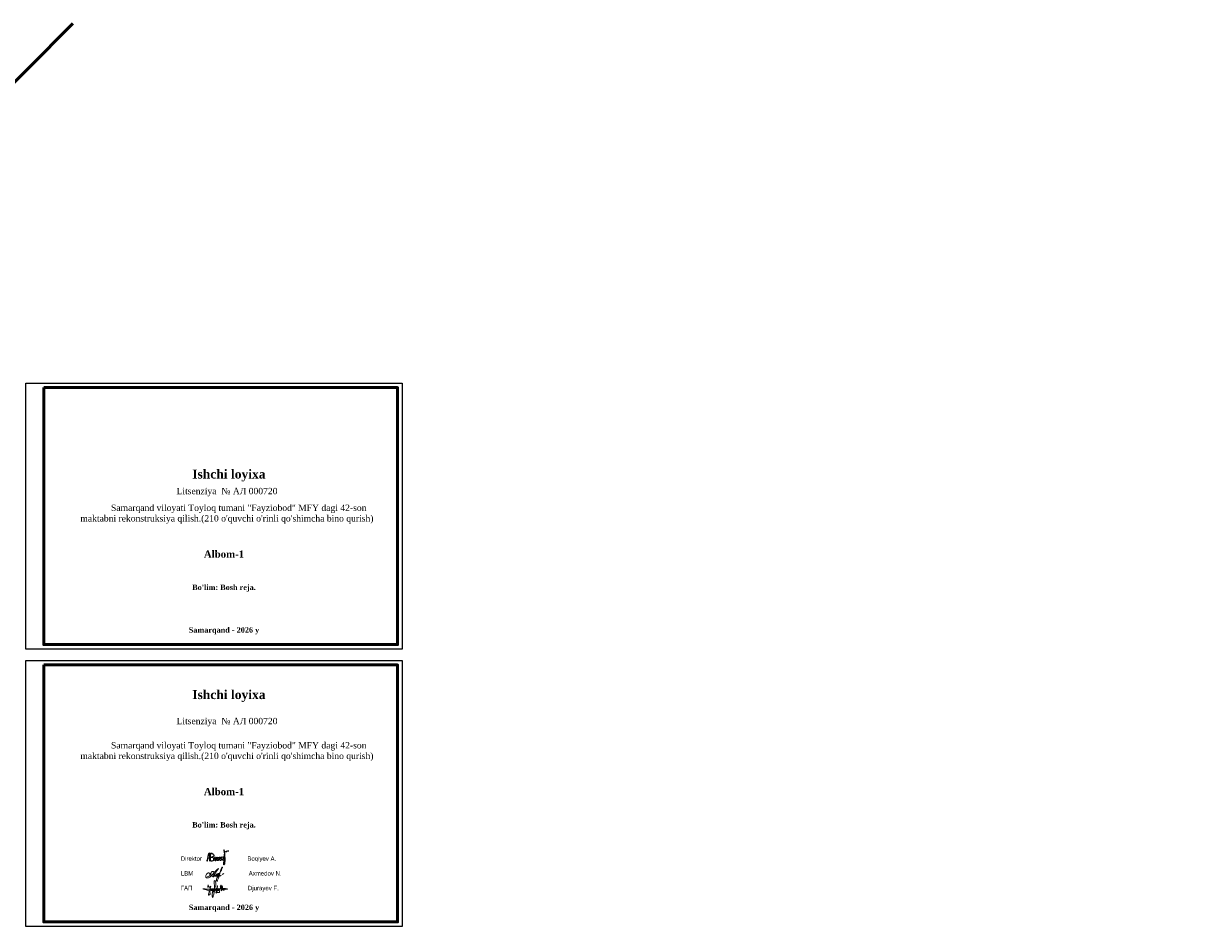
# Model space of a CAD drawing. Header units: millimetres. Extents: x -257011 to 237647566, y 2784933 to 6706507.
# Tile 431 of 451: x 10837835 to 11494890, y 6202432 to 6706507. Entities that reach past the tile are written whole.
import ezdxf

# ---------------------------------------------------------------- set-up
doc = ezdxf.new("R2010")
doc.units = ezdxf.units.MM
doc.header["$LTSCALE"] = 1000
doc.layers.add('Ф А С А Д', color=250, linetype='Continuous', lineweight=15)
doc.styles.get("Standard").update_dxf_attribs({"font": 'ARIALN.TTF'})

# ---------------------------------------------------------------- blocks, each defined once
blk = doc.blocks.new('rgsxhy')
at = {"color": 5, "lineweight": 0}
for points in [[(30159764, 9369979), (30160813, 9371961), (30161022, 9373086), (30160642, 9374202), (30160529, 9371279), (30160129, 9368855), (30159952, 9368321), (30159766, 9369571), (30162641, 9370909)], [(30158604, 9370613), (30157190, 9371107), (30156449, 9371260), (30157795, 9371248), (30158983, 9371230), (30160506, 9371280), (30164964, 9371184), (30162988, 9371384), (30162918, 9371683), (30163073, 9372004)], [(30158267, 9371725), (30158292, 9372259), (30158313, 9372715), (30158693, 9371762), (30159294, 9372267), (30158930, 9370820), (30158827, 9369247), (30158463, 9369143), (30158559, 9369856), (30159235, 9371184), (30159510, 9371288), (30159540, 9370947), (30159450, 9370679), (30159339, 9370650), (30159361, 9370924), (30159747, 9371281), (30159933, 9371214), (30159918, 9370984), (30159866, 9370709), (30159740, 9370650), (30159740, 9370910), (30160119, 9371295), (30160364, 9371221), (30160282, 9370791), (30160134, 9370702), (30160156, 9370902), (30160253, 9371169), (30160416, 9371266), (30160624, 9371251), (30160631, 9370947), (30160520, 9370739), (30160416, 9370746), (30160527, 9370999), (30160698, 9371199), (30160869, 9371251), (30161010, 9371117), (30161025, 9370828), (30160854, 9370717), (30160832, 9370976), (30160958, 9371184), (30161196, 9371429), (30161627, 9371986), (30161567, 9372349), (30161322, 9370056), (30161196, 9369857), (30161032, 9369926), (30161078, 9370217), (30161143, 9370464), (30161478, 9371132), (30161961, 9371429), (30162250, 9371221), (30162198, 9370761), (30161687, 9370666), (30161515, 9370590), (30161433, 9370590), (30162154, 9370635), (30162280, 9370516), (30162243, 9370197), (30162028, 9370012), (30161575, 9370012), (30161352, 9370012), (30161322, 9370071)], [(30162509, 9371311), (30162778, 9372539), (30162525, 9372058), (30163079, 9372349), (30162934, 9370564), (30162934, 9371149), (30163657, 9371231), (30163688, 9371396), (30163665, 9371051), (30163845, 9371089), (30163853, 9371329), (30163830, 9370556)]]:
    blk.add_spline(points, degree=3, dxfattribs=at)
blk = doc.blocks.new('tghtrfjhd')
at = {"color": 5, "lineweight": -2, "ltscale": 1000}
for points in [[(4131827, -562906), (4132056, -563568), (4132973, -559495), (4133044, -559290), (4133323, -563693)], [(4135509, -563330), (4136650, -561497), (4136794, -563403), (4136602, -563451), (4137644, -561401), (4138285, -563243), (4137820, -563371), (4138974, -561337), (4139952, -563035), (4139279, -563355), (4140240, -561256), (4141394, -562971), (4140673, -563131), (4141475, -561353), (4141699, -560503), (4141715, -558052), (4141555, -557620), (4141843, -563515), (4141394, -565646), (4141346, -565422), (4142148, -562122)], [(4142881, -558676), (4142590, -558285), (4144124, -557964)], [(4132736, -561420), (4132449, -561539), (4132585, -561709), (4133779, -561820)], [(4133945, -563713), (4134015, -559666), (4134154, -559204), (4134699, -559192), (4135716, -560845), (4133884, -561594), (4135257, -561554), (4135516, -563321), (4133699, -563481)]]:
    blk.add_spline(points, degree=3, dxfattribs=at)
blk = doc.blocks.new('rthtrh')
at = {"color": 5}
for p, q in [((1363834, 521118), (1363842, 521141)), ((1363834, 521086), (1363834, 521118)), ((1363834, 521056), (1363834, 521086)), ((1363840, 521035), (1363834, 521056)), ((1363845, 521017), (1363840, 521035)), ((1363842, 521141), (1363854, 521167)), ((1363865, 520990), (1363845, 521017)), ((1363854, 521167), (1363868, 521192)), ((1363882, 520966), (1363865, 520990)), ((1363868, 521192), (1363889, 521219)), ((1363895, 520959), (1363882, 520966)), ((1363889, 521219), (1363907, 521234)), ((1363917, 520946), (1363895, 520959)), ((1363907, 521234), (1363927, 521243)), ((1363951, 520940), (1363917, 520946)), ((1363927, 521243), (1363940, 521249)), ((1363940, 521249), (1363965, 521249)), ((1363996, 520940), (1363951, 520940)), ((1363965, 521249), (1363988, 521244)), ((1363988, 521244), (1364013, 521227)), ((1364033, 520940), (1363996, 520940)), ((1364013, 521227), (1364030, 521204)), ((1364017, 520962), (1364016, 520946)), ((1364016, 520946), (1364016, 520940)), ((1364026, 520997), (1364017, 520962)), ((1364037, 521043), (1364026, 520997)), ((1364030, 521204), (1364039, 521185)), ((1364075, 520948), (1364033, 520940)), ((1364044, 521090), (1364037, 521043)), ((1364039, 521185), (1364046, 521147)), ((1364046, 521147), (1364044, 521090)), ((1364148, 520999), (1364075, 520948)), ((1364568, 521050), (1364689, 521123))]:
    blk.add_line(p, q, dxfattribs=at)
for points in [[(1363608, 520919), (1363661, 520924), (1363702, 520951), (1363738, 520975), (1363765, 521018), (1363780, 521059), (1363780, 521096), (1363765, 521122), (1363753, 521142), (1363714, 521156), (1363671, 521156), (1363631, 521136), (1363583, 521097), (1363555, 521074), (1363525, 521025), (1363511, 520984), (1363500, 520955), (1363500, 520930), (1363508, 520901), (1363515, 520870), (1363535, 520855), (1363555, 520841), (1363586, 520832), (1363613, 520832), (1363645, 520832), (1363675, 520843), (1363732, 520864), (1363761, 520883), (1363817, 520921), (1363863, 520963), (1363919, 521022), (1364179, 521312), (1364247, 521377), (1364282, 521405), (1364314, 521429), (1364336, 521443), (1364310, 521401), (1364279, 521361), (1364173, 521198), (1364133, 521139), (1364110, 521102), (1364087, 521068), (1364069, 521040), (1364047, 520995), (1364019, 520954), (1364007, 520925), (1363990, 520903), (1363970, 520879)], [(1364210, 521100), (1364186, 521015), (1364172, 520967), (1364172, 520940), (1364173, 520926), (1364179, 520925), (1364185, 520931), (1364202, 520956), (1364218, 520984), (1364240, 521027), (1364256, 521068), (1364272, 521125), (1364269, 521122), (1364225, 520990), (1364220, 520961), (1364220, 520944), (1364225, 520939), (1364232, 520939), (1364241, 520950), (1364248, 520960), (1364254, 520969), (1364260, 520978), (1364273, 520996), (1364281, 521008), (1364288, 521027), (1364309, 521073), (1364315, 521086), (1364332, 521126), (1364332, 521134), (1364327, 521134), (1364314, 521097), (1364294, 521040), (1364290, 521012), (1364293, 520997), (1364298, 520988), (1364308, 520988), (1364316, 520999), (1364326, 521014), (1364344, 521036), (1364351, 521047), (1364377, 521090), (1364389, 521112), (1364414, 521155), (1364449, 521203), (1364476, 521258), (1364523, 521332), (1364563, 521417), (1364583, 521493), (1364590, 521517), (1364590, 521527), (1364583, 521532), (1364571, 521532), (1364561, 521512), (1364541, 521459), (1364498, 521348), (1364434, 521131), (1364395, 520998), (1364377, 520936), (1364337, 520802), (1364282, 520678), (1364249, 520605), (1364238, 520588), (1364230, 520594), (1364226, 520615), (1364222, 520638), (1364214, 520663), (1364206, 520725), (1364206, 520774), (1364224, 520814), (1364265, 520883), (1364310, 520926), (1364364, 520959), (1364411, 520988), (1364432, 520996), (1364434, 520992), (1364431, 520979), (1364419, 520970), (1364414, 520960), (1364416, 520951), (1364423, 520951), (1364434, 520958), (1364443, 520964), (1364452, 520968), (1364474, 520975), (1364483, 520978), (1364492, 520986), (1364499, 520996), (1364503, 521002), (1364511, 521006), (1364511, 521006)]]:
    blk.add_lwpolyline(points, dxfattribs=at)

msp = doc.modelspace()

# ---------------------------------------------------------------- linework, layer by layer
at = {"lineweight": 50, "ltscale": 1000}
msp.add_lwpolyline([(10741316.701, 6655945.104), (10764202.01, 6604780.916), (10865379.258, 6706507.351)], dxfattribs=at)
at = {"color": 5}
for points in [[(10839128.298, 6505818.155), (11049128.298, 6505818.155), (11049128.298, 6357318.155), (10839128.298, 6357318.155)], [(10839128.298, 6350931.981), (11049128.298, 6350931.981), (11049128.298, 6202431.981), (10839128.298, 6202431.981)]]:
    msp.add_lwpolyline(points, close=True, dxfattribs=at)
at = {"layer": 'Ф А С А Д', "color": 5, "lineweight": 50}
for points in [[(10849128.298, 6503318.155), (11046628.298, 6503318.155), (11046628.298, 6359818.155), (10849128.298, 6359818.155)], [(10849128.298, 6348431.981), (11046628.298, 6348431.981), (11046628.298, 6204931.981), (10849128.298, 6204931.981)]]:
    msp.add_lwpolyline(points, close=True, dxfattribs=at)

# ---------------------------------------------------------------- block references
msp.add_blockref('tghtrfjhd', (6808294.807, 6802537.679))
at = {"xscale": 1.606460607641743, "yscale": 1.606460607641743, "zscale": 1.606460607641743}
msp.add_blockref('rgsxhy', (-37507292.345, -8831199.376), dxfattribs=at)
at = {"layer": 'Ф А С А Д', "xscale": 8.527384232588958, "yscale": 8.527384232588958, "zscale": 8.527384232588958}
msp.add_blockref('rthtrh', (-687551.84, 1788231.316), dxfattribs=at)

# ---------------------------------------------------------------- texts
at = {"ltscale": 30, "attachment_point": 2}
for s, insert, char_height, width in [('{\\fTimes New Roman|b1|i0|c204|p18;Ishchi loyixa}', (10952490.885, 6457508.758), 5000, 85909.51981), ('{\\fTimes New Roman|b1|i0|c204|p18;Albom\\fTimes New Roman|b1|i0|c238|p18;-\\fTimes New Roman|b1|i0|c204|p18;1}', (10949738.031, 6412312.548), 4000, 65762.72723), ("{\\fTimes New Roman|b1|i0|c204|p18;Bo'lim: Bosh reja.}", (10949738.031, 6393268.052), 3000, 83965.79693), ('{\\fTimes New Roman|b1|i0|c204|p18;Samarqand - 202\\fTimes New Roman|b1|i0|c0|p18;6\\fTimes New Roman|b1|i0|c204|p18; y}', (10949738.031, 6369476.225), 3000, 83965.79693), ('{\\fTimes New Roman|b1|i0|c204|p18;Ishchi loyixa}', (10952490.885, 6334380.213), 5000, 85909.51981), ('{\\fTimes New Roman|b1|i0|c204|p18;Albom\\fTimes New Roman|b1|i0|c238|p18;-\\fTimes New Roman|b1|i0|c204|p18;1}', (10949738.031, 6279709.577), 4000, 65762.72723), ("{\\fTimes New Roman|b1|i0|c204|p18;Bo'lim: Bosh reja.}", (10949738.031, 6260665.081), 3000, 83965.79693), ('{\\fTimes New Roman|b1|i0|c204|p18;Samarqand - 202\\fTimes New Roman|b1|i0|c0|p18;6\\fTimes New Roman|b1|i0|c204|p18; y}', (10949738.031, 6214590.051), 3000, 83965.79693)]:
    msp.add_mtext(s, dxfattribs=dict(at, insert=insert, char_height=char_height, width=width))
for s, insert, char_height, width, attachment_point in [('\\pi13161.00114;{\\fTimes New Roman|b0|i0|c0|p18;\\C1;Litsenziya\\C256;  \\fTimes New Roman|b0|i0|c204|p18;№ АЛ 000720}', (10340694.372, 6440988.097), 3547.449221, 166343.66816, 5), ('\\pi13161.00114;{\\fTimes New Roman|b0|i0|c0|p18;\\C1;Litsenziya\\C256;  \\fTimes New Roman|b0|i0|c204|p18;№ АЛ 000720}', (10944850.587, 6444927.914), 3547.449221, 166343.66816, 5), ('\\pi13161.00114;{\\fTimes New Roman|b0|i0|c204|p18;Samarqand viloyati Toyloq tumani "Fayziobod" МFY dagi 42-son maktabni rekonstruksiya qilish.(\\fTimes New Roman|b0|i0|c0|p18;210\\fTimes New Roman|b0|i0|c204|p18; o\'quvchi o\'rinli qo\'shimcha bino qurish)}', (10951389.968, 6432639.834), 3547.449221, 166343.66816, 5), ('\\pi13161.00114;{\\fTimes New Roman|b0|i0|c204|p18;Samarqand viloyati Toyloq tumani "Хоnсhоrbоg\'" МFY dagi 11-son maktabni rekonstruksiya qilish. (360 o\'quvchi o\'rinli qo\'shimcha bino qurish).}', (10347233.753, 6428700.017), 3547.449221, 166343.66816, 5), ('\\pi13161.00114;{\\fTimes New Roman|b0|i0|c0|p18;\\C1;Litsenziya\\C256;  \\fTimes New Roman|b0|i0|c204|p18;№ АЛ 000720}', (10944850.587, 6316535.813), 3547.449221, 166343.66816, 5), ('\\pi13161.00114;{\\fTimes New Roman|b0|i0|c0|p18;\\C1;Litsenziya\\C256;  \\fTimes New Roman|b0|i0|c204|p18;№ АЛ 000720}', (10340694.372, 6312595.996), 3547.449221, 166343.66816, 5), ('\\pi13161.00114;{\\fTimes New Roman|b0|i0|c204|p18;Samarqand viloyati Toyloq tumani "Fayziobod" МFY dagi 42-son maktabni rekonstruksiya qilish.(\\fTimes New Roman|b0|i0|c0|p18;210\\fTimes New Roman|b0|i0|c204|p18; o\'quvchi o\'rinli qo\'shimcha bino qurish)}', (10951389.968, 6300036.862), 3547.449221, 166343.66816, 5), ('\\pi13161.00114;{\\fTimes New Roman|b0|i0|c204|p18;Samarqand viloyati Toyloq tumani "Хоnсhоrbоg\'" МFY dagi 11-son maktabni rekonstruksiya qilish. (360 o\'quvchi o\'rinli qo\'shimcha bino qurish).}', (10347233.753, 6296097.046), 3547.449221, 166343.66816, 5), ('Direktor                           Boqiyev A.\\P\\PLBM                                 Axmedov N.\\P                          \\PГАП                                 Djurayev F.', (10925632.844, 6241535.358, 0), 2462.41855, 127019.91925, 1)]:
    msp.add_mtext(s, dxfattribs=dict(insert=insert, char_height=char_height, width=width, attachment_point=attachment_point))

doc.saveas('drawing.dxf')
